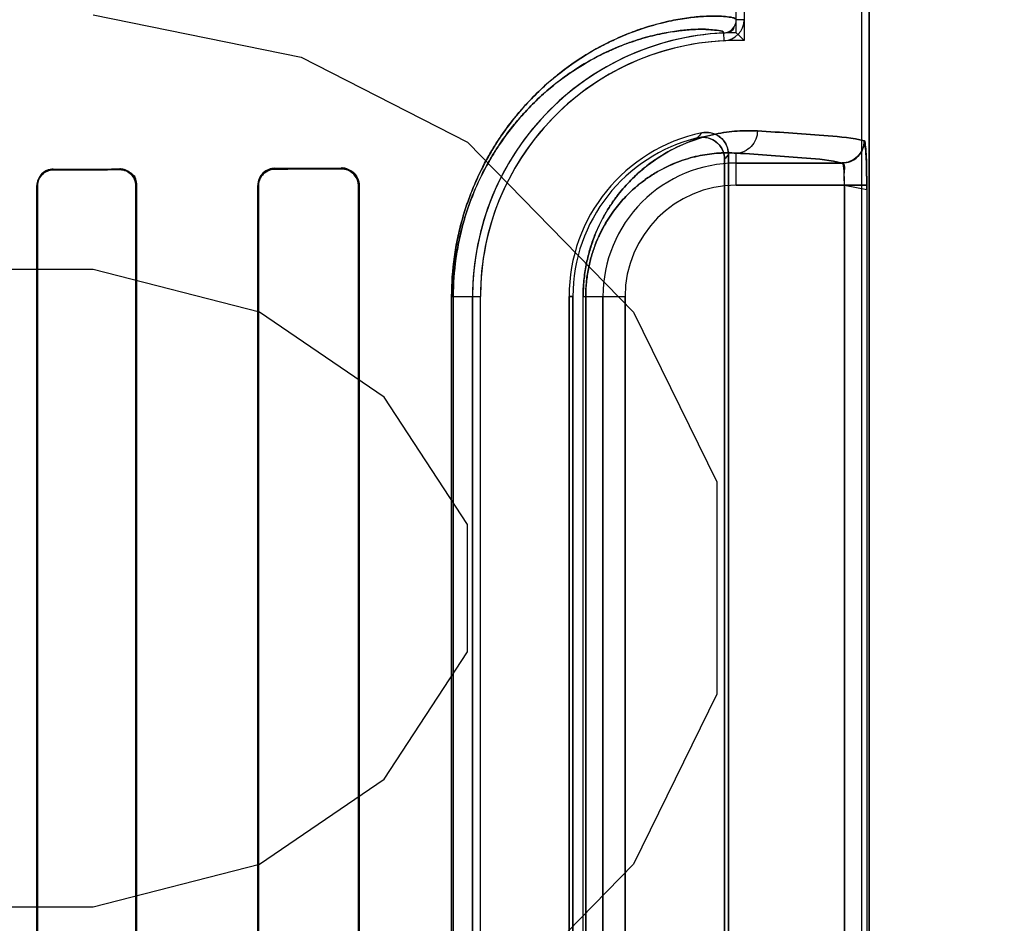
# Model space of a CAD drawing. Header units: millimetres. Extents: x 0 to 297, y 0 to 210.
# Tile 321 of 438: x 240.802 to 240.935, y 157.131 to 157.253. Entities that reach past the tile are written whole.
import ezdxf

# ---------------------------------------------------------------- set-up
doc = ezdxf.new("R2010")
doc.units = ezdxf.units.MM
doc.header["$LTSCALE"] = 16.335
doc.layers.get('0').update_dxf_attribs({"linetype": 'CONTINUOUS'})
for name, color, linetype in [('AXES_REF', 7, 'CONTINUOUS'), ('INTFCLR_1', 7, 'CONTINUOUS'), ('INTFCLR_72935', 7, 'CONTINUOUS')]:
    doc.layers.add(name, color=color, linetype=linetype)

msp = doc.modelspace()

# ---------------------------------------------------------------- linework, layer by layer
at = {"color": 7, "linetype": 'Continuous'}
for p, q in [((240.8116609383, 157.2540846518), (240.8397859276, 157.2483399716)), ((240.8397859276, 157.2483399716), (240.8622859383, 157.2368506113)), ((240.8622859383, 157.2368506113), (240.8847859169, 157.2138718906)), ((240.8116609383, 157.2196165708), (240.7779109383, 157.2196165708)), ((240.8341609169, 157.2138718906), (240.8116609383, 157.2196165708)), ((240.8510359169, 157.2023825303), (240.8341609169, 157.2138718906)), ((240.8847859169, 157.2138718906), (240.8960359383, 157.1908931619)), ((240.8622859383, 157.1851484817), (240.8510359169, 157.2023825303)), ((240.8960359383, 157.1908931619), (240.8960359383, 157.162169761)), ((240.8622859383, 157.1679144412), (240.8622859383, 157.1851484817)), ((240.8510359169, 157.1506804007), (240.8622859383, 157.1679144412)), ((240.8960359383, 157.162169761), (240.8847859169, 157.1391910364)), ((240.8341609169, 157.1391910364), (240.8510359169, 157.1506804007)), ((240.8116609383, 157.1334463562), (240.8341609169, 157.1391910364)), ((240.8847859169, 157.1391910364), (240.8622859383, 157.1162123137)), ((240.7666609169, 157.1334463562), (240.8116609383, 157.1334463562))]:
    msp.add_line(p, q, dxfattribs=at)
for radius in [5.8174969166, 5.817, 5.7797484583]:
    msp.add_circle((241.4979109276, 154.8339782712), radius, dxfattribs=at)
msp.add_arc((241.4979109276, 154.8339782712), 5.76, 278.2771290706, 261.7228709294, dxfattribs=at)
at = {"layer": 'AXES_REF', "color": 9, "linetype": 'Continuous'}
msp.add_circle((241.4979109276, 154.8339782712), 3.5571461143, dxfattribs=at)
at = {"layer": 'AXES_REF', "color": 7, "linetype": 'Continuous'}
msp.add_arc((241.4979109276, 154.8339782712), 5.892, 113.0826660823, 66.91733391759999, dxfattribs=at)
at = {"layer": 'AXES_REF', "color": 9, "linetype": 'Continuous'}
msp.add_arc((241.4979109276, 154.8339782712), 5.3067073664, 94.4118118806, 85.5881881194, dxfattribs=at)
at = {"layer": 'INTFCLR_1', "color": 6, "linetype": 'Continuous'}
for p, q in [((240.915616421, 158.5359798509), (240.915616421, 156.9339697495)), ((240.9166743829, 158.5359697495), (240.9166743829, 156.9339697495)), ((240.897091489, 157.0534073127), (240.897091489, 157.2345321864)), ((240.897616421, 157.2351904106), (240.897616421, 157.0527490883)), ((240.8040258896, 157.2309697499), (240.8040258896, 157.0569697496)), ((240.8041111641, 157.2309697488), (240.8041111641, 157.0569697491)), ((240.8174183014, 157.0569697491), (240.8174183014, 157.2309697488)), ((240.8175092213, 157.0569697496), (240.8175092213, 157.2309697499)), ((240.8339086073, 157.2309697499), (240.8339086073, 157.0569697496)), ((240.8340069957, 157.2309697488), (240.8340069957, 157.0569697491)), ((240.8475365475, 157.0569697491), (240.8475365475, 157.2309697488)), ((240.8476453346, 157.0569697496), (240.8476453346, 157.2309697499)), ((240.8629858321, 157.2159697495), (240.8629858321, 157.0719697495)), ((240.864043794, 157.0719697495), (240.864043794, 157.2159697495)), ((240.876043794, 157.0719697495), (240.876043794, 157.2159697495)), ((240.876568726, 157.2159697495), (240.876568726, 157.0719697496))]:
    msp.add_line(p, q, dxfattribs=at)
at = {"layer": 'INTFCLR_1', "color": 9, "linetype": 'Continuous'}
for p, q in [((240.8997323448, 157.2534152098), (240.8986743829, 157.2534152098)), ((240.8969607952, 157.2516171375), (240.8970115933, 157.2505603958)), ((240.8986743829, 157.2310216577), (240.8986743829, 157.2353678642)), ((240.8062431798, 157.2331083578), (240.8062431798, 157.2331946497)), ((240.8152431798, 157.2332271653), (240.8152431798, 157.2331374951)), ((240.8362431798, 157.2332148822), (240.8362431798, 157.2333150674)), ((240.8452431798, 157.233359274), (240.8452431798, 157.2332528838)), ((240.9130079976, 157.2340212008), (240.8986743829, 157.2340212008)), ((240.8040258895, 157.2309697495), (240.8041111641, 157.2309697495)), ((240.8174183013, 157.2309697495), (240.8175092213, 157.2309697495)), ((240.8339086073, 157.2309697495), (240.8340069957, 157.2309697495)), ((240.8475365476, 157.2309697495), (240.8476453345, 157.2309697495)), ((240.8986743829, 157.2310216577), (240.9163280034, 157.2310216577)), ((240.9133311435, 157.0569178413), (240.9133311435, 157.2310216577)), ((240.9163280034, 157.2310216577), (240.9163280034, 157.0569178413)), ((240.8601535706, 157.0719697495), (240.8601535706, 157.2159697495)), ((240.8601535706, 157.2159697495), (240.864043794, 157.2159697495)), ((240.8603748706, 157.2159697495), (240.8603748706, 157.0719697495)), ((240.876043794, 157.2159697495), (240.876568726, 157.2159697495)), ((240.8779501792, 157.0719697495), (240.8779501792, 157.2159697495)), ((240.8779501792, 157.2159697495), (240.8836224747, 157.2159697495)), ((240.8783007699, 157.2159697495), (240.8783007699, 157.0719697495)), ((240.8806229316, 157.2159697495), (240.8806229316, 157.0719697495)), ((240.8836224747, 157.0719697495), (240.8836224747, 157.2159697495))]:
    msp.add_line(p, q, dxfattribs=at)
at = {"layer": 'INTFCLR_1', "color": 7, "linetype": 'Continuous'}
msp.add_lwpolyline([(240.8459741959, 157.2331361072), (240.8458991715, 157.2331596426), (240.8458224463, 157.2331808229), (240.8457440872, 157.2331995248), (240.84566421, 157.2332156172), (240.8455828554, 157.233228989), (240.8454999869, 157.2332395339), (240.8454156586, 157.233247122), (240.8453300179, 157.2332516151), (240.8452431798, 157.2332528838)], dxfattribs=at)
at = {"layer": 'INTFCLR_1', "color": 6, "linetype": 'Continuous'}
for centre, radius, start, end in [((240.8968742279, 157.2534152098), 0.001800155, 272.7555668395, 360), ((240.8968742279, 157.2534152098), 0.0028581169, 272.7547928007, 1.5887e-05), ((240.8986743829, 157.2159697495), 0.03568855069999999, 92.75211805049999, 179.9999999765), ((240.8986743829, 157.2159697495), 0.0346305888, 92.75211729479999, 179.9999985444), ((240.8986743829, 157.2159697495), 0.0226305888, 101.8889180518, 179.9999977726), ((240.8986743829, 157.2159697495), 0.0221056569, 103.8352360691, 179.9999998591)]:
    msp.add_arc(centre, radius, start, end, dxfattribs=at)
at = {"layer": 'INTFCLR_1', "color": 9, "linetype": 'Continuous'}
for centre, radius, start, end in [((240.9362954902, 157.1987404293), 0.05777741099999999, 137.0401802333, 137.9559483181), ((240.9361052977, 157.2039572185), 0.0495671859, 140.9411471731, 141.9143409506), ((240.8986743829, 157.2159697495), 0.0180514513, 89.9999999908, 179.9999999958), ((240.8986743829, 157.2159697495), 0.0150519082, 90.00000006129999, 179.9999997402)]:
    msp.add_arc(centre, radius, start, end, dxfattribs=at)
at = {"layer": 'INTFCLR_1', "color": 6, "linetype": 'Continuous'}
for major_axis, start_param, end_param in [((0.312931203, 0), -0.7888979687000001, -0.7475038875), ((0.312931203, 0), -0.642674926, -0.5930216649), ((0.330931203, 0), -0.7121557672, -0.6694696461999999), ((0.330931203, 0), -0.8415583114, -0.8044638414)]:
    msp.add_ellipse((240.5857431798, 157.2339697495), major_axis=major_axis, ratio=0.0034906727, start_param=start_param, end_param=end_param, dxfattribs=at)
at = {"layer": 'INTFCLR_1', "color": 9, "linetype": 'Continuous'}
for points, knots in [([(240.898674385, 157.2534153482), (240.8986744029, 157.25349852), (240.8983805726, 157.2536642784), (240.8974955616, 157.2538389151), (240.8960058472, 157.25393599), (240.8941101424, 157.2538768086), (240.8921105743, 157.2536825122), (240.8897463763, 157.2532821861), (240.8875538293, 157.2527332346), (240.8856246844, 157.2521200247), (240.8834328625, 157.2513114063), (240.8804734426, 157.2499601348), (240.8774682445, 157.248170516), (240.8749427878, 157.2463424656), (240.8729199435, 157.2446621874), (240.8708606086, 157.2426846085), (240.8687904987, 157.2403614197), (240.8671255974, 157.2381400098), (240.8658267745, 157.236135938), (240.8644992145, 157.233849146), (240.8632931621, 157.2313313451), (240.8622489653, 157.2285848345), (240.8615377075, 157.2263096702), (240.8609443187, 157.2238809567), (240.8603403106, 157.2204349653), (240.8601535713, 157.2177647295), (240.8601535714, 157.2159697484)], [0, 0, 0, 0, 0.0041251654, 0.0132567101, 0.04827247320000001, 0.0750913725, 0.1081005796, 0.1475768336, 0.1940064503, 0.2200398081, 0.2479521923, 0.3098400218, 0.3811074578, 0.4210144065, 0.464380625, 0.5114269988, 0.5624909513, 0.6185507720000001, 0.6489188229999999, 0.6808977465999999, 0.7496560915, 0.7870631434, 0.8265668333, 0.8678076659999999, 0.9109723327, 1, 1, 1, 1]), ([(240.8969607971, 157.2516171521), (240.8969616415, 157.2518662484), (240.8956406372, 157.2520211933), (240.8945080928, 157.2521525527), (240.8926106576, 157.2520996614), (240.8907444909, 157.2519246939), (240.8884901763, 157.2515504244), (240.8864124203, 157.2510334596), (240.8845806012, 157.2504535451), (240.8824992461, 157.2496872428), (240.8796878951, 157.2484037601), (240.8768333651, 157.2467012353), (240.8744341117, 157.2449605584), (240.872511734, 157.2433593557), (240.8705544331, 157.2414739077), (240.8685866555, 157.239258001), (240.867004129, 157.2371387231), (240.8657694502, 157.2352263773), (240.8645070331, 157.2330433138), (240.8633603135, 157.2306396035), (240.8623675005, 157.2280174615), (240.8616911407, 157.2258448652), (240.8611268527, 157.2235254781), (240.8605524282, 157.2202342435), (240.8603748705, 157.2176841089), (240.8603748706, 157.2159697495)], [0, 0, 0, 0, 0.0129830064, 0.0479078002, 0.0746296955, 0.1075211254, 0.1468646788, 0.1931532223, 0.219115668, 0.2469589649, 0.3087206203, 0.3798923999, 0.4197701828, 0.4631247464, 0.5101820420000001, 0.5612851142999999, 0.6174192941, 0.6478406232, 0.6798849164, 0.7488132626, 0.7863275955, 0.8259541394, 0.8673319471, 0.9106473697, 1, 1, 1, 1]), ([(240.901537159, 157.2383674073), (240.9006286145, 157.2384175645), (240.8987258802, 157.2384041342), (240.8957626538, 157.2379992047), (240.8925852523, 157.2371014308), (240.8898627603, 157.2358528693), (240.887630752, 157.2344636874), (240.8858731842, 157.2331257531), (240.8841167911, 157.231480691), (240.8823935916, 157.2294619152), (240.8810713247, 157.2274562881), (240.880095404, 157.2255873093), (240.8794010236, 157.2239707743), (240.8787994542, 157.2221825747), (240.8783277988, 157.2202351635), (240.8780211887, 157.2181452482), (240.8779501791, 157.2167056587), (240.8779501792, 157.2159697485)], [0, 0, 0, 0, 0.0750554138, 0.1564841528, 0.2459854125, 0.3464640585, 0.4023384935, 0.4625915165, 0.5283646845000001, 0.6004622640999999, 0.6810443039, 0.7258982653, 0.7742486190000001, 0.8260106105, 0.8813405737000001, 0.9392984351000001, 1, 1, 1, 1]), ([(240.901537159, 157.2383674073), (240.9015333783, 157.2376082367), (240.9009505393, 157.2360503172), (240.89940907, 157.2353718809), (240.8986743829, 157.2353678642)], [0, 0, 0, 0, 0.5081941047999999, 1, 1, 1, 1]), ([(240.9160019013, 157.2370207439), (240.9144117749, 157.2374515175), (240.9095419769, 157.2378181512), (240.9047298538, 157.238191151), (240.901537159, 157.2383674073)], [0, 0, 0, 0, 0.3400295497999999, 1, 1, 1, 1]), ([(240.8986743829, 157.2353678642), (240.8978944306, 157.2354177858), (240.8962589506, 157.2354198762), (240.8937079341, 157.2350869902), (240.8909678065, 157.2343248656), (240.8886169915, 157.2332529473), (240.886688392, 157.2320548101), (240.8851672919, 157.2308972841), (240.8836465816, 157.2294711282), (240.8821531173, 157.2277175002), (240.8810076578, 157.2259741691), (240.8801617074, 157.224348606), (240.8795595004, 157.2229414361), (240.8790376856, 157.2213837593), (240.8786283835, 157.219686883), (240.8783624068, 157.2178658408), (240.8783007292, 157.2166112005), (240.8783007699, 157.2159697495)], [0, 0, 0, 0, 0.0744477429, 0.1553151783, 0.2443339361, 0.3444117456, 0.4002041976, 0.4603600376, 0.5261873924, 0.5984175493, 0.6792891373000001, 0.724268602, 0.7728488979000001, 0.8249350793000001, 0.8805719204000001, 0.9388974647, 1, 1, 1, 1]), ([(240.8986743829, 157.2353678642), (240.9018381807, 157.2351916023), (240.9066065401, 157.2348187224), (240.9114330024, 157.2344518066), (240.9130079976, 157.2340212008)], [0, 0, 0, 0, 0.659940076, 1, 1, 1, 1])]:
    msp.add_open_spline(points, degree=3, knots=knots, dxfattribs=at)
at = {"layer": 'INTFCLR_1', "color": 6, "linetype": 'Continuous'}
for points, knots in [([(240.897091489, 157.2345321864), (240.897091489, 157.2350220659), (240.8968411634, 157.2360144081), (240.8956118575, 157.2373783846), (240.8941629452, 157.2376248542), (240.8933882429, 157.2374340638)], [0, 0, 0, 0, 0.2761842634, 0.5501881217, 1, 1, 1, 1]), ([(240.8940121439, 157.2381148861), (240.8944820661, 157.2382138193), (240.8954867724, 157.2381785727), (240.8970556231, 157.2372936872), (240.8976164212, 157.2359716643), (240.8976164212, 157.2351904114)], [0, 0, 0, 0, 0.2757365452, 0.5514172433, 1, 1, 1, 1]), ([(240.8062431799, 157.2331946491), (240.8056679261, 157.233192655), (240.8044879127, 157.2327060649), (240.8040258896, 157.2315274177), (240.8040258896, 157.2309697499)], [0, 0, 0, 0, 0.5077628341, 1, 1, 1, 1]), ([(240.8175092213, 157.2309697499), (240.8175092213, 157.2314618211), (240.8171211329, 157.2326484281), (240.8159034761, 157.233229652), (240.8152431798, 157.2332271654)], [0, 0, 0, 0, 0.4270071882, 1, 1, 1, 1]), ([(240.8362431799, 157.2333150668), (240.8357358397, 157.2333127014), (240.8345118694, 157.2329095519), (240.8339086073, 157.2316535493), (240.8339086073, 157.2309697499)], [0, 0, 0, 0, 0.425931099, 1, 1, 1, 1]), ([(240.8362431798, 157.2332148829), (240.8357744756, 157.2332129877), (240.8346056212, 157.2328456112), (240.8340069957, 157.2316407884), (240.8340069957, 157.2309697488)], [0, 0, 0, 0, 0.4112384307, 1, 1, 1, 1]), ([(240.8476453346, 157.2309697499), (240.8476453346, 157.231444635), (240.8472826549, 157.2326918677), (240.8459863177, 157.2333631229), (240.8452431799, 157.2333592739)], [0, 0, 0, 0, 0.3898786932, 1, 1, 1, 1]), ([(240.8062431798, 157.2331083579), (240.8057334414, 157.233106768), (240.8046065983, 157.2326888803), (240.8041111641, 157.2315488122), (240.8041111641, 157.2309697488)], [0, 0, 0, 0, 0.4681658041, 1, 1, 1, 1]), ([(240.8174183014, 157.2309697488), (240.8174183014, 157.2315165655), (240.8169626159, 157.2326702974), (240.8158047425, 157.233139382), (240.8152431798, 157.2331374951)], [0, 0, 0, 0, 0.4933465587, 1, 1, 1, 1])]:
    msp.add_open_spline(points, degree=3, knots=knots, dxfattribs=at)
at = {"layer": 'INTFCLR_1', "color": 7, "linetype": 'Continuous'}
for points, knots in [([(240.915965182, 157.2370587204), (240.916083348, 157.2371994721), (240.9161888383, 157.2359479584), (240.9162597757, 157.2352051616), (240.9163177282, 157.233111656), (240.9163280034, 157.2317801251), (240.9163280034, 157.2310216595)], [0, 0, 0, 0, 0.090819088, 0.3065073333, 0.6251820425, 1, 1, 1, 1]), ([(240.915965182, 157.2370587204), (240.9159688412, 157.2362886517), (240.9153404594, 157.2346825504), (240.9137372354, 157.2340365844), (240.9129716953, 157.2340402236)], [0, 0, 0, 0, 0.5014745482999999, 1, 1, 1, 1]), ([(240.9130079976, 157.2340212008), (240.9137718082, 157.2340220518), (240.9153627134, 157.2346643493), (240.9160010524, 157.2362559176), (240.9160019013, 157.2370207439)], [0, 0, 0, 0, 0.4996677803, 1, 1, 1, 1]), ([(240.9163280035, 157.2310216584), (240.9163279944, 157.2315762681), (240.9163194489, 157.2326425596), (240.9162890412, 157.2346476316), (240.9161746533, 157.2360926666), (240.9160019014, 157.2370207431)], [0, 0, 0, 0, 0.2766754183, 0.5320076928, 1, 1, 1, 1]), ([(240.8475365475, 157.2309697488), (240.8475367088, 157.2314774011), (240.8471334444, 157.232685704), (240.8459019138, 157.2332418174), (240.8452431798, 157.233252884)], [0, 0, 0, 0, 0.4352004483, 1, 1, 1, 1]), ([(240.9133311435, 157.2310216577), (240.913331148, 157.2312146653), (240.9133273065, 157.2319692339), (240.913259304, 157.2330247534), (240.9131899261, 157.2336722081), (240.9130463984, 157.2340845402), (240.9129716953, 157.2340402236)], [0, 0, 0, 0, 0.1877948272, 0.7473227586, 0.9154867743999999, 1, 1, 1, 1]), ([(240.9133311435, 157.2310216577), (240.9133311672, 157.2315237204), (240.9131660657, 157.2323281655), (240.9135102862, 157.2339527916), (240.9130079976, 157.2340212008)], [0, 0, 0, 0, 0.4975901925, 1, 1, 1, 1])]:
    msp.add_open_spline(points, degree=3, knots=knots, dxfattribs=at)
msp.add_open_spline([(240.8475365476, 157.2309697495), (240.8475365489, 157.2314965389), (240.8474894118, 157.2322861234), (240.8469895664, 157.2324524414)], degree=3, dxfattribs=at)
at = {"layer": 'INTFCLR_72935', "color": 6, "linetype": 'Continuous'}
for p, q in [((240.9156164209, 158.5359899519), (240.9156164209, 156.9339697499)), ((240.9166743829, 156.9339697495), (240.9166743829, 158.5359697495)), ((240.8986743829, 157.2516583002), (240.8986743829, 157.9782811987)), ((240.8997323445, 157.9793553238), (240.8997323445, 157.250584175)), ((240.897091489, 157.2345321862), (240.897091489, 157.0534073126)), ((240.897616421, 157.0527490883), (240.897616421, 157.2351904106)), ((240.8040258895, 157.0569697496), (240.8040258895, 157.2309697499)), ((240.8041111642, 157.0569697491), (240.8041111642, 157.2309697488)), ((240.8174183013, 157.2309697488), (240.8174183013, 157.0569697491)), ((240.8175092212, 157.2309697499), (240.8175092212, 157.0569697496)), ((240.8339086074, 157.0569697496), (240.8339086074, 157.2309697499)), ((240.8340069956, 157.0569697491), (240.8340069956, 157.2309697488)), ((240.8475365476, 157.2309697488), (240.8475365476, 157.0569697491)), ((240.8476453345, 157.2309697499), (240.8476453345, 157.0569697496)), ((240.8629858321, 157.0719697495), (240.8629858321, 157.2159697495)), ((240.8640437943, 157.0719697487), (240.8640437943, 157.2159697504)), ((240.876043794, 157.2159697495), (240.876043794, 157.0719697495)), ((240.876568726, 157.0719697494), (240.876568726, 157.2159697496))]:
    msp.add_line(p, q, dxfattribs=at)
at = {"layer": 'INTFCLR_72935', "color": 9, "linetype": 'Continuous'}
for p, q in [((240.8986743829, 157.2310216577), (240.8986743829, 157.2353678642)), ((240.8062431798, 157.2331946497), (240.8062431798, 157.2331083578)), ((240.8152431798, 157.2331374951), (240.8152431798, 157.2332271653)), ((240.8362431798, 157.2333150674), (240.8362431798, 157.2332148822)), ((240.8452431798, 157.2332528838), (240.8452431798, 157.233359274)), ((240.8986743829, 157.2340212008), (240.9130079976, 157.2340212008)), ((240.8041111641, 157.2309697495), (240.8040258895, 157.2309697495)), ((240.8175092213, 157.2309697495), (240.8174183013, 157.2309697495)), ((240.8340069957, 157.2309697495), (240.8339086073, 157.2309697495)), ((240.8476453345, 157.2309697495), (240.8475365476, 157.2309697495)), ((240.9133311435, 157.2310216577), (240.8986743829, 157.2310216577)), ((240.9133311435, 157.2310216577), (240.9133311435, 157.0569178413)), ((240.9163280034, 157.2310216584), (240.9163280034, 157.0569178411)), ((240.8601535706, 157.2159697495), (240.864043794, 157.2159697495)), ((240.8601535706, 157.0719697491), (240.8601535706, 157.2159697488)), ((240.8603748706, 157.0719697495), (240.8603748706, 157.2159697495)), ((240.876568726, 157.2159697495), (240.876043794, 157.2159697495)), ((240.8779501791, 157.0719697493), (240.8779501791, 157.2159697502)), ((240.8779501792, 157.2159697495), (240.8836224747, 157.2159697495)), ((240.8783007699, 157.0719697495), (240.8783007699, 157.2159697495)), ((240.8806229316, 157.0719697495), (240.8806229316, 157.2159697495)), ((240.8836224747, 157.2159697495), (240.8836224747, 157.0719697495))]:
    msp.add_line(p, q, dxfattribs=at)
at = {"layer": 'INTFCLR_72935', "color": 7, "linetype": 'Continuous'}
for p, q in [((240.9163280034, 157.2310216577), (240.9133311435, 157.2310216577)), ((240.9133311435, 157.2310216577), (240.9163292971, 157.2304420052))]:
    msp.add_line(p, q, dxfattribs=at)
for points in [[(240.8159904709, 157.2331028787), (240.815913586, 157.2331279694), (240.8158349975, 157.23315052), (240.8157547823, 157.233170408), (240.8156730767, 157.2331875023), (240.8155899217, 157.2332016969), (240.8155052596, 157.2332128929), (240.8154191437, 157.2332209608), (240.815331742, 157.2332257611), (240.8152431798, 157.2332271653)], [(240.8459882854, 157.233244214), (240.8459143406, 157.2332667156), (240.8458383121, 157.2332871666), (240.8457602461, 157.2333054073), (240.8456805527, 157.2333212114), (240.8455989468, 157.2333345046), (240.8455144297, 157.2333452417), (240.8454267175, 157.2333531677), (240.845336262, 157.2333579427), (240.8452431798, 157.233359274)], [(240.8452431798, 157.2332528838), (240.8453249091, 157.2332517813), (240.8454073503, 157.2332476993), (240.8454903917, 157.2332405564), (240.8455745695, 157.2332301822), (240.8456590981, 157.2332165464), (240.8457419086, 157.2332000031), (240.8458222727, 157.2331808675), (240.8459007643, 157.2331591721), (240.8459773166, 157.2331350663)]]:
    msp.add_lwpolyline(points, dxfattribs=at)
at = {"layer": 'INTFCLR_72935', "color": 6, "linetype": 'Continuous'}
for centre, radius, start, end in [((240.8986743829, 157.2159697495), 0.03568855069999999, 90, 180.0000000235), ((240.8986743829, 157.2159697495), 0.0346305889, 88.24934629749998, 179.9999985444), ((240.8288952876, 157.1818711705), 0.0986882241, 44.1279839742, 45.00329824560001), ((240.8986743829, 157.2159697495), 0.0226305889, 101.8889180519, 179.9999977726), ((240.8986743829, 157.2159697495), 0.0221056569, 103.8352360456, 179.9999997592)]:
    msp.add_arc(centre, radius, start, end, dxfattribs=at)
at = {"layer": 'INTFCLR_72935', "color": 9, "linetype": 'Continuous'}
for centre, radius, start, end in [((240.9362955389, 157.1987403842), 0.0577774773, 137.0401804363, 137.9559474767), ((240.9361053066, 157.203957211), 0.04956719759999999, 140.9411469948, 141.9143405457), ((240.8986743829, 157.2159697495), 0.0180514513, 90.0000000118, 180.0000000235), ((240.8986743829, 157.2159697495), 0.0150519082, 90.00000006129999, 179.9999997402)]:
    msp.add_arc(centre, radius, start, end, dxfattribs=at)
at = {"layer": 'INTFCLR_72935', "color": 6, "linetype": 'Continuous'}
for major_axis, start_param, end_param in [((0.312931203, 0), -0.7888979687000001, -0.7475038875), ((0.312931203, 0), -0.642674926, -0.5930216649), ((0.330931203, 0), -0.7121557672, -0.6694696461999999), ((0.330931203, 0), -0.8415583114, -0.8044638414)]:
    msp.add_ellipse((240.5857431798, 157.2339697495), major_axis=major_axis, ratio=0.0034906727, start_param=start_param, end_param=end_param, dxfattribs=at)
at = {"layer": 'INTFCLR_72935', "color": 9, "linetype": 'Continuous'}
for points, knots in [([(240.8601535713, 157.2159697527), (240.8601535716, 157.217762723), (240.8603398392, 157.220429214), (240.860941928, 157.2238687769), (240.8615325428, 157.2262903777), (240.8622406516, 157.2285605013), (240.8632807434, 157.2313023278), (240.8644822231, 157.233816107), (240.8658049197, 157.2361001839), (240.8671035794, 157.2381090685), (240.8684709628, 157.239936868), (240.8698841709, 157.2415890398), (240.8712349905, 157.2430439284), (240.873490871, 157.2452108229), (240.8767022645, 157.2477129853), (240.8799400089, 157.2496435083), (240.8823650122, 157.2508240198), (240.8845223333, 157.2517404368), (240.8870152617, 157.2525989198), (240.8897614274, 157.2532856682), (240.89213413, 157.2536858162), (240.8941372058, 157.2538787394), (240.896027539, 157.2539354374), (240.8975071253, 157.2538372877), (240.8983854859, 157.2536626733), (240.8986744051, 157.2534975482), (240.8986743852, 157.2534153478)], [0, 0, 0, 0, 0.08893025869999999, 0.1320108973, 0.1731077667, 0.2124682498, 0.2498811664, 0.3184911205, 0.3503407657, 0.3807521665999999, 0.4370994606, 0.4633826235, 0.4885643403, 0.5355429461, 0.6183983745, 0.6898525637, 0.7220784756, 0.7521177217, 0.8060655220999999, 0.8526625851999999, 0.8923367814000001, 0.9253917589, 0.9521384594, 0.9869002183, 0.9959229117, 1, 1, 1, 1]), ([(240.8603748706, 157.2159697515), (240.8603748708, 157.2176821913), (240.8605519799, 157.2202287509), (240.8611245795, 157.2235138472), (240.8616862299, 157.2258264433), (240.8623595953, 157.2279942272), (240.863348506, 157.2306119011), (240.8644908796, 157.2330117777), (240.8657486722, 157.2351922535), (240.8669831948, 157.2371091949), (240.8682830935, 157.2388531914), (240.8696266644, 157.2404293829), (240.8709104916, 157.241816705), (240.8730538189, 157.2438818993), (240.8761049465, 157.2462654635), (240.8791815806, 157.2481027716), (240.8814853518, 157.2492245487), (240.8835336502, 157.2500940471), (240.8859014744, 157.2509068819), (240.8885045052, 157.2515537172), (240.8907668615, 157.2519277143), (240.8926363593, 157.2521015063), (240.8945280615, 157.2521514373), (240.8956544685, 157.2520212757), (240.8969616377, 157.2518632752), (240.8969607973, 157.2516171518)], [0, 0, 0, 0, 0.0892547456, 0.1324857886, 0.173719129, 0.2132020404, 0.2507223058, 0.3195020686, 0.3514169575, 0.3818818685, 0.4383041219, 0.4646109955, 0.4898084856, 0.536797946, 0.6196125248, 0.6909709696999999, 0.7231361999, 0.7531094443, 0.8069168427, 0.8533721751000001, 0.8929128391, 0.9258497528, 0.9524996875, 0.9871716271, 1, 1, 1, 1]), ([(240.8779501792, 157.2159697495), (240.8779501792, 157.2166976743), (240.87802027, 157.2181342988), (240.8783244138, 157.2202180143), (240.8787950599, 157.2221666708), (240.8793927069, 157.2239485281), (240.8800829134, 157.2255604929), (240.8808377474, 157.2270113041), (240.8816384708, 157.2283173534), (240.8827162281, 157.2298397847), (240.8841137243, 157.2314772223), (240.8858667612, 157.2331199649), (240.887616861, 157.2344539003), (240.8898426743, 157.2358417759), (240.8925604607, 157.2370923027), (240.895274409, 157.2378626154), (240.8973271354, 157.2382131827), (240.8992235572, 157.2384075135), (240.9006263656, 157.2384176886), (240.9015371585, 157.2383674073)], [0, 0, 0, 0, 0.0600375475, 0.1184073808, 0.1734336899, 0.2251567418, 0.2732358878, 0.3179126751, 0.3599266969, 0.3994875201, 0.47167102, 0.537033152, 0.5972817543, 0.6528632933, 0.7531314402, 0.8428522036, 0.8846845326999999, 0.9247655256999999, 1, 1, 1, 1]), ([(240.9015371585, 157.2383674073), (240.9015333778, 157.2376082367), (240.9009505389, 157.2360503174), (240.8994090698, 157.2353718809), (240.8986743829, 157.2353678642)], [0, 0, 0, 0, 0.5081941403, 1, 1, 1, 1]), ([(240.9015371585, 157.2383674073), (240.9047298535, 157.238191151), (240.9095419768, 157.2378181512), (240.9144117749, 157.2374515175), (240.9160019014, 157.2370207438)], [0, 0, 0, 0, 0.6599704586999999, 1, 1, 1, 1]), ([(240.8783007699, 157.2159697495), (240.8783007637, 157.2166042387), (240.8783615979, 157.2178563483), (240.8786254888, 157.2196721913), (240.8790338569, 157.221369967), (240.8795522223, 157.2229217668), (240.8801508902, 157.2243251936), (240.8809969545, 157.2259572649), (240.8821464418, 157.2277097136), (240.88364403, 157.2294682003), (240.8851618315, 157.2308923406), (240.8866763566, 157.2320463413), (240.8885996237, 157.2332433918), (240.8909465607, 157.2343170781), (240.8936905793, 157.2350839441), (240.8962504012, 157.2354197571), (240.8978925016, 157.2354178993), (240.8986743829, 157.2353678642)], [0, 0, 0, 0, 0.0604394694, 0.1191901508, 0.1745415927, 0.2265538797, 0.2748591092, 0.3197301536, 0.4015414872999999, 0.4738574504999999, 0.5392651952, 0.5994277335, 0.6549322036, 0.754809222, 0.844057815, 0.9253680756, 1, 1, 1, 1]), ([(240.9130079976, 157.2340212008), (240.9114329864, 157.2344517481), (240.9066065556, 157.2348187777), (240.901838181, 157.2351916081), (240.8986743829, 157.2353678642)], [0, 0, 0, 0, 0.3400599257, 1, 1, 1, 1])]:
    msp.add_open_spline(points, degree=3, knots=knots, dxfattribs=at)
at = {"layer": 'INTFCLR_72935', "color": 6, "linetype": 'Continuous'}
msp.add_open_spline([(240.8969607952, 157.2516171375), (240.8975042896, 157.2516432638), (240.8983769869, 157.2518848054), (240.8983769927, 157.2524289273)], degree=3, dxfattribs=at)
for points, knots in [([(240.8933882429, 157.2374340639), (240.8938639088, 157.2375512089), (240.8948873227, 157.237545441), (240.8965056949, 157.2366779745), (240.897091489, 157.235330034), (240.897091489, 157.2345321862)], [0, 0, 0, 0, 0.2761837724, 0.5501894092, 1, 1, 1, 1]), ([(240.8976164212, 157.2351904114), (240.8976164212, 157.2356706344), (240.8973749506, 157.2366465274), (240.8961858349, 157.2379994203), (240.8947766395, 157.2382758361), (240.8940121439, 157.2381148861)], [0, 0, 0, 0, 0.2757362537, 0.5514164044, 1, 1, 1, 1]), ([(240.9160019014, 157.2370207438), (240.9160010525, 157.2362559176), (240.9153627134, 157.2346643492), (240.9137718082, 157.2340220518), (240.9130079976, 157.2340212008)], [0, 0, 0, 0, 0.5003322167, 1, 1, 1, 1]), ([(240.8062431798, 157.2331946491), (240.8057907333, 157.2331930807), (240.8046343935, 157.2328420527), (240.8040258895, 157.231646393), (240.8040258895, 157.2309697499)], [0, 0, 0, 0, 0.4007193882, 1, 1, 1, 1]), ([(240.8362431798, 157.2333150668), (240.8356797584, 157.23331244), (240.8344450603, 157.2328476), (240.8339086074, 157.2315993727), (240.8339086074, 157.2309697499)], [0, 0, 0, 0, 0.472258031, 1, 1, 1, 1]), ([(240.8340069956, 157.2309697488), (240.8340069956, 157.2314530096), (240.8343850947, 157.2326264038), (240.8355858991, 157.2332122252), (240.8362431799, 157.2332148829)], [0, 0, 0, 0, 0.4237096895, 1, 1, 1, 1]), ([(240.9133311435, 157.2310216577), (240.9133328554, 157.2312079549), (240.9133363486, 157.231978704), (240.9132662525, 157.2330212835), (240.9132088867, 157.2337152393), (240.9130698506, 157.2340421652), (240.9130079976, 157.2340212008)], [0, 0, 0, 0, 0.1826563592, 0.7651859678, 0.9359698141, 1, 1, 1, 1]), ([(240.8041111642, 157.2309697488), (240.8041111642, 157.2315201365), (240.8045723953, 157.2326555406), (240.805704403, 157.2331066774), (240.80624318, 157.2331083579)], [0, 0, 0, 0, 0.5053288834, 1, 1, 1, 1]), ([(240.81524318, 157.2331374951), (240.8158095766, 157.2331393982), (240.8169679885, 157.2326642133), (240.8174183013, 157.2315116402), (240.8174183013, 157.2309697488)], [0, 0, 0, 0, 0.5110568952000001, 1, 1, 1, 1])]:
    msp.add_open_spline(points, degree=3, knots=knots, dxfattribs=at)
at = {"layer": 'INTFCLR_72935', "color": 7, "linetype": 'Continuous'}
for points, knots in [([(240.9163292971, 157.2304420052), (240.9163310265, 157.2308283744), (240.9163267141, 157.2317793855), (240.9163141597, 157.2330724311), (240.9162852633, 157.2342849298), (240.916238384, 157.2353541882), (240.9161986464, 157.2362564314), (240.9160923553, 157.2367969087), (240.9160504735, 157.2370075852), (240.9160019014, 157.2370207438)], [0, 0, 0, 0, 0.1753970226, 0.4315905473, 0.5876692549, 0.7243269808, 0.9227195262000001, 0.9771554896, 1, 1, 1, 1]), ([(240.9160019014, 157.2370207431), (240.9161177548, 157.2365198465), (240.916277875, 157.2353429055), (240.9163044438, 157.2333332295), (240.9163279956, 157.2318391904), (240.9163280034, 157.2310216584)], [0, 0, 0, 0, 0.2545317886, 0.5924203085, 1, 1, 1, 1]), ([(240.81524318, 157.2332271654), (240.8157052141, 157.2332241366), (240.8168849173, 157.2328803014), (240.8175140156, 157.231658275), (240.8175092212, 157.2309697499)], [0, 0, 0, 0, 0.4015728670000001, 1, 1, 1, 1]), ([(240.8452431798, 157.2333592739), (240.845769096, 157.2333533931), (240.8470285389, 157.2329578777), (240.847647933, 157.231664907), (240.8476453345, 157.2309697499)], [0, 0, 0, 0, 0.430713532, 1, 1, 1, 1]), ([(240.8452431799, 157.233252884), (240.8457928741, 157.2332452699), (240.8470046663, 157.2328163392), (240.8475395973, 157.2315877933), (240.8475365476, 157.2309697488)], [0, 0, 0, 0, 0.4707547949, 1, 1, 1, 1])]:
    msp.add_open_spline(points, degree=3, knots=knots, dxfattribs=at)
for points in [[(240.8175092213, 157.2309697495), (240.8175092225, 157.2314858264), (240.8174659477, 157.2322552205), (240.8169782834, 157.232424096)], [(240.8459773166, 157.2331350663), (240.8464693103, 157.232970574), (240.8471967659, 157.2326868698), (240.8471967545, 157.2321681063)]]:
    msp.add_open_spline(points, degree=3, dxfattribs=at)

doc.saveas('drawing.dxf')
